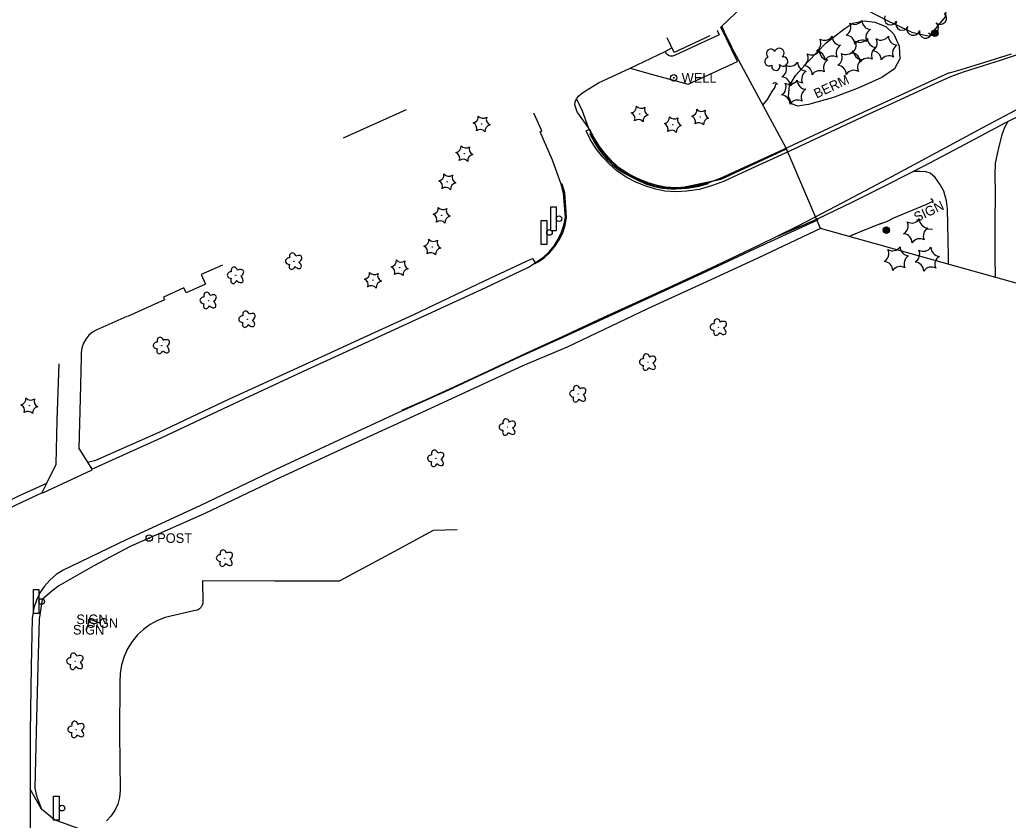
# Model space of a CAD drawing. Extents: x 588843 to 2552415, y 180129 to 269402.
# Drawn here: x 591908 to 592527, y 187182 to 187683 of the extents above; entities that cross this region are included whole.
import ezdxf

# ---------------------------------------------------------------- set-up
doc = ezdxf.new("R2010")
doc.units = 0
for name, color, linetype in [('Default', 7, 'Continuous'), ('E_BLD', 7, 'Continuous'), ('E_LAND_Vegetation', 7, 'Continuous'), ('E_MISCPROP', 7, 'Continuous'), ('E_MISCPROP_Well', 7, 'Continuous'), ('E_RDWY', 7, 'Continuous'), ('E_RDWY_AsphConc', 7, 'Continuous'), ('E_RDWY_C_and_G', 7, 'Continuous'), ('E_RDWY_Gravel', 7, 'Continuous'), ('E_SGN', 7, 'Continuous'), ('Level 11', 7, 'Continuous'), ('Level 14', 7, 'Continuous'), ('Level 15', 7, 'Continuous'), ('Level 17', 7, 'Continuous'), ('Level 18', 7, 'Continuous'), ('Level 19', 7, 'Continuous')]:
    doc.layers.add(name, color=color, linetype=linetype)

# ---------------------------------------------------------------- blocks, each defined once
blk = doc.blocks.new('BSGN')
at = {"layer": 'E_SGN'}
blk.add_text('SIGN', height=12, dxfattribs=at).set_placement((-17.1, -6))
blk = doc.blocks.new('CTRE_2')
at = {"layer": 'E_LAND_Vegetation'}
blk.add_circle((0, 0), 0.223, dxfattribs=at)
for centre, start, end in [((-12, 9), 280.2067, 5.9716), ((-13.8, -5.9), 340.2113, 65.9762), ((1.8, 14.9), 220.2113, 305.9762), ((13.8, 5.9), 160.2113, 245.9762), ((-1.8, -14.9), 40.2113, 125.9762), ((12, -9), 100.2511, 185.9272)]:
    blk.add_arc(centre, 7.87, start, end, dxfattribs=at)
blk = doc.blocks.new('DTRE_2')
at = {"layer": 'E_LAND_Vegetation'}
blk.add_circle((-0.2, 0), 0.183, dxfattribs=at)
for centre, major_axis, ratio in [((-5.9, 0.2), (4.93, -0.12), 0.832022), ((-1.9, 5.3), (1.36, -4.98), 0.782863), ((4.1, 2.7), (-5.27, -2.93), 0.691916), ((-2.5, -5.2), (1.8, 4.86), 0.716896), ((3.5, -3.7), (-5.01, 4.58), 0.560249)]:
    blk.add_ellipse(centre, major_axis=major_axis, ratio=ratio, start_param=1.570796, end_param=4.712389, dxfattribs=at)
blk = doc.blocks.new('POST')
at = {"layer": 'E_MISCPROP'}
for radius in [4, 0.5]:
    blk.add_circle((0, 0), radius, dxfattribs=at)
blk.add_text('POST', height=12, dxfattribs=at).set_placement((10, -6))
blk = doc.blocks.new('SGN')
at = {"layer": 'E_SGN'}
blk.add_lwpolyline([(-3.5, -15), (-10.5, -15), (-10.5, 15), (-3.5, 15)], close=True, dxfattribs=at)
blk.add_circle((0, 0), 3.5, dxfattribs=at)
blk = doc.blocks.new('WELL')
at = {"layer": 'E_MISCPROP_Well'}
for radius in [4, 0.5]:
    blk.add_circle((0, 0), radius, dxfattribs=at)
blk.add_text('WELL', height=12, dxfattribs=at).set_placement((10, -6))

msp = doc.modelspace()

# ---------------------------------------------------------------- linework, layer by layer
at = {"layer": 'Default'}
msp.add_lwpolyline([(592409.33, 187552.38), (592387.7, 187602.85), (592346.9, 187678.64), (592735.79, 188050.05), (592838.09, 187808.48), (592884.47, 187677.08), (592985.3, 187391.41)], close=True, dxfattribs=at)
at = {"layer": 'E_BLD'}
for points in [[(592340, 187673.17), (592317.55, 187662.72), (592313.33, 187671.79)], [(592110.52, 187609.15), (592149.88, 187626.99)], [(592034.65, 187529.58), (592021.35, 187523.63), (592024.07, 187517.68), (592011.94, 187512.19), (592010.56, 187515.24), (591997.65, 187509.44), (591998.31, 187507.77), (591975.17, 187497.39)]]:
    msp.add_lwpolyline(points, dxfattribs=at)
at = {"layer": 'E_RDWY'}
for points in [[(592257.06, 187624.88), (592255.38, 187629.99), (592255.67, 187631.86), (592256.37, 187633.62), (592256.37, 187633.62), (592257.66, 187635.4), (592259.37, 187636.78), (592259.37, 187636.78), (592262.01, 187638.58), (592270.26, 187643.77), (592289.96, 187652.87), (592311.95, 187663.28), (592315.66, 187665.45)], [(591869.77, 187362.57), (591909.07, 187381.02), (591922.04, 187387.17), (591922.17, 187386.88), (591953.05, 187401.34), (591952.9, 187401.65), (591996.28, 187421.39), (592041.94, 187442.82), (592088.18, 187464.27), (592124.36, 187480.94), (592155.55, 187495.29), (592199.68, 187515.58), (592226.4, 187528.16), (592230.51, 187530.93), (592230.64, 187530.58), (592232.02, 187531.35), (592236.09, 187534.16), (592239.76, 187537.48), (592242.97, 187541.25), (592245.67, 187545.4), (592245.67, 187545.4), (592247.79, 187549.82), (592249.32, 187554.47), (592250.25, 187559.28), (592250.25, 187559.28), (592249.06, 187574.71), (592247.46, 187580.3), (592246.81, 187580.16), (592241.51, 187595.26), (592233.66, 187612.95), (592234.71, 187613.54), (592229.73, 187624.68)], [(592257.06, 187624.88), (592263.93, 187615.38), (592265.13, 187612.72), (592264.84, 187611.67), (592267.58, 187606.64), (592270.07, 187602.63), (592272.86, 187598.82), (592275.93, 187595.24), (592275.93, 187595.24), (592278.69, 187592.53), (592281.68, 187590.1), (592284.89, 187587.95), (592284.89, 187587.95), (592289.04, 187585.61), (592289.04, 187585.61), (592295.64, 187582.29), (592295.64, 187582.29), (592300.38, 187580.29), (592305.3, 187578.8), (592310.35, 187577.81), (592315.47, 187577.34), (592315.47, 187577.34), (592318.23, 187577.29), (592318.23, 187577.29), (592318.57, 187577.29), (592318.57, 187577.29), (592325.51, 187577.68), (592332.38, 187578.77), (592339.1, 187580.55), (592339.1, 187580.55), (592318.57, 187577.29), (592317.25, 187577.08), (592318.23, 187577.29), (592346.96, 187583.42), (592387.9, 187602.44)], [(592407.83, 187557.84), (592367.82, 187539.41), (592337.84, 187525.58), (592298.85, 187507.67), (592248.21, 187484.33), (592220.48, 187471.78), (592175.81, 187451.07), (592144.46, 187436.91), (592107.53, 187419.91), (592064.96, 187400.07), (592020.6, 187378.84), (591974.7, 187357.65), (591939.62, 187340.69), (591934.85, 187338.51), (591930.43, 187335.68), (591926.46, 187332.26), (591926.46, 187332.26), (591923.11, 187328.47), (591920.31, 187324.26), (591918.1, 187319.71), (591916.52, 187314.91), (591916.52, 187314.91), (591915.57, 187308.24), (591914.95, 187278.11), (591914.16, 187237.06), (591914.26, 187201.23), (591914.25, 187125.24)], [(592181.61, 187363.66), (592166.74, 187363.31), (592137.04, 187347.26), (592107.82, 187331.55), (592067.28, 187331.62), (592022.26, 187331.77), (592022.31, 187317.84), (592022.03, 187316.5), (592021.4, 187315.29), (592021.4, 187315.29), (592020.37, 187314.22), (592019.08, 187313.49), (592017.62, 187313.18), (592017.62, 187313.18), (591998.72, 187308.77), (591993.95, 187306.89), (591989.45, 187304.42), (591985.29, 187301.41), (591981.55, 187297.91), (591981.55, 187297.91), (591978.12, 187293.76), (591975.27, 187289.19), (591973.04, 187284.3), (591971.47, 187279.15), (591970.59, 187273.84), (591970.42, 187268.46), (591970.42, 187268.46), (591970.42, 187268.46), (591970.22, 187236.46), (591970.62, 187200.48), (591970.25, 187196.13), (591969.14, 187191.92), (591967.31, 187187.97), (591964.81, 187184.4), (591964.81, 187184.4), (591961.96, 187181.51)], [(591947.12, 187175.56), (591929.46, 187182.2), (591921.37, 187188.8), (591914.26, 187201.23)]]:
    msp.add_lwpolyline(points, dxfattribs=at)
at = {"layer": 'E_RDWY_AsphConc'}
for points in [[(592289.96, 187652.87), (592304.02, 187648.86), (592326.29, 187642.81), (592357.39, 187657.01), (592346.9, 187678.64)], [(592344.62, 187676.64), (592345.71, 187673.74), (592317.86, 187660.85), (592316.62, 187660.43), (592315.3, 187660.42), (592314.05, 187660.82), (592314.05, 187660.82), (592312.75, 187661.84), (592311.95, 187663.28), (592311.95, 187663.28)], [(591974.73, 187497.34), (591955.95, 187489.06), (591953.33, 187487.53), (591951.02, 187485.55), (591949.09, 187483.2), (591949.09, 187483.2), (591947.6, 187480.54), (591946.61, 187477.65), (591946.15, 187474.63), (591946.23, 187471.58), (591946.23, 187471.58), (591945.55, 187445.95), (591944.77, 187414.75), (591950.23, 187406.08), (591952.9, 187401.65)], [(591922.04, 187387.17), (591921.93, 187387.51), (591924.6, 187392.86), (591930.49, 187404.85), (591931.22, 187432.47), (591932.39, 187467.77)]]:
    msp.add_lwpolyline(points, dxfattribs=at)
at = {"layer": 'E_RDWY_C_and_G'}
for points in [[(592265.13, 187612.72), (592268.21, 187607.04), (592272.05, 187601.25), (592276.48, 187595.91), (592276.48, 187595.91), (592280.62, 187592), (592285.24, 187588.67), (592285.24, 187588.67), (592289.36, 187586.26), (592289.36, 187586.26), (592295.88, 187582.84), (592295.88, 187582.84), (592300.54, 187580.8), (592305.39, 187579.27), (592310.37, 187578.26), (592315.44, 187577.79), (592315.44, 187577.79), (592321.39, 187577.82), (592327.31, 187578.38), (592333.16, 187579.47), (592338.89, 187581.09), (592338.89, 187581.09), (592346.74, 187583.91), (592387.7, 187602.85)], [(592230.51, 187530.93), (592231.76, 187531.75), (592235.71, 187534.6), (592239.28, 187537.93), (592242.39, 187541.68), (592245.01, 187545.8), (592245.01, 187545.8), (592247.05, 187550.1), (592248.54, 187554.63), (592249.46, 187559.3), (592249.46, 187559.3), (592248.29, 187574.51), (592246.81, 187580.16)]]:
    msp.add_lwpolyline(points, dxfattribs=at)
at = {"layer": 'E_RDWY_Gravel'}
for points in [[(592256.37, 187633.62), (592259.99, 187626.25), (592263.93, 187615.38)], [(592409.72, 187552.57), (592369.95, 187533.86), (592340.59, 187520.21), (592300.92, 187502.07), (592250.61, 187478.2), (592223.21, 187466.68), (592178.07, 187445.82), (592146.82, 187431.42), (592109.77, 187414.38), (592067.81, 187394.98), (592023.17, 187373.83), (591976.95, 187353.23), (591954.16, 187341.1), (591932.21, 187328.67), (591927.73, 187325.25), (591921.74, 187320.04), (591919.8, 187307.8), (591919.07, 187278.25), (591917.91, 187237.19), (591917.13, 187201.97), (591918.27, 187197.21), (591921.37, 187188.8)], [(591950.23, 187406.08), (591955.43, 187407.31), (591994.95, 187424.89), (592038.58, 187445.66), (592086.71, 187467.48), (592123.1, 187484.12), (592154.17, 187498.33), (592198.77, 187519.75), (592225.18, 187532.09), (592228.84, 187533.74), (592230.51, 187530.93)], [(591825.31, 187346.05), (591868.11, 187365.71), (591907.61, 187385.15), (591924.6, 187392.86)]]:
    msp.add_lwpolyline(points, dxfattribs=at)
at = {"layer": 'E_SGN'}
msp.add_lwpolyline([(591949.6, 187301.16), (591951.71, 187307.69), (591958.27, 187305.37)], dxfattribs=at)
at = {"layer": 'Level 11'}
for points in [[(592544.46, 187665.17), (592522.46, 187657.87), (592498.7, 187650.33), (592490.75, 187647.48)], [(592528.74, 187661.72), (592511.95, 187656.49), (592497.22, 187651.9), (592489.88, 187649.84)], [(592490.75, 187647.48), (592480.9, 187643.15), (592456.93, 187632.08), (592434.49, 187621.75), (592415.25, 187612.81), (592387.23, 187599.68), (592365.63, 187589.72), (592348.53, 187581.94), (592341.56, 187579.35), (592333.2, 187576.98), (592325.57, 187575.87), (592318.62, 187575.35), (592311.84, 187575.78), (592306.24, 187577.03), (592300.43, 187578.78), (592293.66, 187581.43), (592287.87, 187584.4), (592281.92, 187588.33), (592277.13, 187592.7), (592272.92, 187597.08), (592268.77, 187602.29), (592265.23, 187607.98), (592262.43, 187613.62), (592264.67, 187614.73)], [(592489.84, 187649.93), (592479.86, 187645.42), (592455.88, 187634.35), (592433.44, 187624.02), (592414.19, 187615.07), (592386.17, 187601.95), (592364.58, 187591.99), (592347.58, 187584.25), (592340.78, 187581.73), (592332.67, 187579.43), (592325.29, 187578.36), (592318.6, 187577.85), (592312.19, 187578.26), (592306.88, 187579.45), (592301.25, 187581.14), (592294.69, 187583.71), (592289.13, 187586.56), (592283.46, 187590.31), (592278.88, 187594.49), (592274.8, 187598.73), (592270.81, 187603.73), (592267.41, 187609.2), (592264.67, 187614.73)], [(592534.73, 187628.16), (592510.85, 187615.49), (592487.11, 187602.82), (592465.13, 187590.83), (592447.95, 187581.7), (592419.11, 187566.36), (592394.69, 187553.63), (592370.11, 187541.53), (592344.15, 187529.31), (592319.41, 187517.8), (592293.54, 187505.91), (592273.03, 187496.46), (592247.02, 187484.38), (592225.04, 187474.31), (592201.03, 187463.16), (592182.36, 187454.38), (592162.62, 187445.34), (592146.89, 187438.44)], [(592538.92, 187625.58), (592525.21, 187618.61), (592496.63, 187603.45), (592474.05, 187591.51), (592451.56, 187579.96), (592428.85, 187568.83), (592407.09, 187558.37), (592382.67, 187547.71)]]:
    msp.add_lwpolyline(points, dxfattribs=at)
at = {"layer": 'Level 14'}
msp.add_line((592479.46, 187551.92), (592475.12, 187551.95), dxfattribs=at)
for centre, radius in [((592480.91, 187674.79), 2.02), ((592480.9, 187674.8), 1.52), ((592480.92, 187674.77), 1.01), ((592480.92, 187674.78), 0.502), ((592450.53, 187551.38), 2.02), ((592450.52, 187551.39), 1.52), ((592450.54, 187551.36), 1.01), ((592450.54, 187551.37), 0.502)]:
    msp.add_circle(centre, radius, dxfattribs=at)
at = {"layer": 'Level 15'}
for centre, radius, start, end in [((592380.73, 187641.65), 1.96, 27.76246, 134.00202), ((592478.13, 187569.27), 1.74, 333.58232, 79.82188)]:
    msp.add_arc(centre, radius, start, end, dxfattribs=at)
at = {"layer": 'Level 17'}
for points in [[(592349.19, 187675.37), (592347.46, 187679.18)], [(592353.66, 187666.08), (592349.19, 187675.37), (592348.76, 187675.17)], [(592518.85, 187521.77), (592518.73, 187535.66), (592518.73, 187555.19), (592518.85, 187574.9), (592518.72, 187586.04), (592519, 187593.29), (592520.65, 187601.14), (592523.13, 187611.33), (592524.73, 187615.97), (592526.67, 187619.35)], [(592489.53, 187529.97), (592489.46, 187535), (592489.13, 187554.96), (592488.79, 187564.78), (592488.17, 187569.86), (592486.46, 187575.74), (592484.09, 187580.23), (592481.17, 187584.32), (592477.89, 187587.08), (592475.23, 187587.96), (592471.7, 187588.13), (592467.36, 187588.08)]]:
    msp.add_lwpolyline(points, dxfattribs=at)
msp.add_lwpolyline([(592417.52, 187634.48), (592401.69, 187630.09), (592394.91, 187629.05), (592391.41, 187630.61), (592389.17, 187635.22), (592389.89, 187642.04), (592393.84, 187648.55), (592401.65, 187656.98), (592412.91, 187668.69), (592423.8, 187677.25), (592429.57, 187680.97), (592436.72, 187682.52), (592443.29, 187681.72), (592450.21, 187679.04), (592455.3, 187674.12), (592458.61, 187666.7), (592458.92, 187658.77), (592455.53, 187652.46), (592447.78, 187647.12), (592433.38, 187640.56)], close=True, dxfattribs=at)
at = {"layer": 'Level 18'}
msp.add_lwpolyline([(592435.42, 187763.18), (592435.41, 187760.41), (592432.52, 187748.89), (592432.4, 187732.13), (592429.74, 187715.7), (592429.35, 187699.82), (592438.15, 187689.44), (592451.53, 187682.43), (592466.55, 187675.46), (592477.56, 187672.94), (592487.62, 187685.01), (592489.73, 187703.19), (592500.66, 187726.62), (592517.88, 187745.27), (592513.54, 187769.98), (592504.12, 187791.18), (592500.83, 187814.28), (592500.02, 187824.88)], dxfattribs=at)
for centre, radius, start, end in [((592453.27, 187683.93), 4, 155.12352, 335.1082), ((592484.3, 187684.3), 4, 230.19649, 50.18116), ((592422.51, 187678.52), 5.72, 300.29283, 26.05774), ((592430.49, 187686), 5.72, 240.29283, 326.05774), ((592440.96, 187682.83), 5.72, 180.29284, 266.05775), ((592443.46, 187672.18), 5.72, 120.29284, 206.05775), ((592460.52, 187680.57), 4, 155.12352, 335.1082), ((592467.38, 187677.42), 4, 167.11034, 347.09502), ((592479.19, 187678.16), 4, 230.19649, 50.18116), ((592403.84, 187668.59), 5.72, 300.29283, 26.05774), ((592411.82, 187676.07), 5.72, 240.29283, 326.05774), ((592422.3, 187672.9), 5.72, 180.29284, 266.05775), ((592425.01, 187667.86), 5.72, 0.29283, 86.05774), ((592433.89, 187674.74), 5.72, 240.29283, 326.05774), ((592444.37, 187671.58), 5.72, 180.29284, 266.05775), ((592439.11, 187668.69), 5.72, 300.29283, 26.05774), ((592447.09, 187676.17), 5.72, 240.29283, 326.05774), ((592457.56, 187673.01), 5.72, 180.29284, 266.05775), ((592475.16, 187675.64), 4, 167.11034, 347.09502), ((592378.19, 187662), 2.78, 26.47606, 234.24905), ((592383.55, 187662.45), 2.97, 303.50517, 164.73905), ((592424.79, 187662.25), 5.72, 120.29284, 206.05775), ((592425.91, 187667.26), 5.72, 300.29283, 26.05774), ((592435.48, 187664.69), 5.72, 60.29284, 146.05775), ((592446.86, 187660.92), 5.72, 120.29284, 206.05775), ((592460.06, 187662.35), 5.72, 120.29284, 206.05775), ((592377.2, 187657.04), 2.78, 103.15307, 304.16412), ((592385.93, 187657.11), 2.97, 221.15599, 104.12926), ((592395.86, 187659.4), 5.72, 300.29283, 26.05774), ((592403.84, 187666.89), 5.72, 240.29283, 326.05774), ((592406.34, 187657.93), 5.72, 0.29283, 86.05774), ((592414.32, 187663.72), 5.72, 180.29284, 266.05775), ((592416.81, 187654.76), 5.72, 60.29284, 146.05775), ((592417.21, 187659.63), 5.72, 300.29283, 26.05774), ((592425.19, 187667.11), 5.72, 240.29283, 326.05774), ((592428.41, 187656.6), 5.72, 0.29283, 86.05774), ((592435.66, 187663.95), 5.72, 180.29284, 266.05775), ((592438.88, 187653.44), 5.72, 60.29284, 146.05775), ((592441.6, 187658.03), 5.72, 0.29283, 86.05774), ((592452.08, 187654.87), 5.72, 60.29284, 146.05775), ((592381.3, 187654.09), 2.61, 165.86122, 23.79383), ((592382.23, 187652.35), 5.72, 300.29283, 26.05774), ((592390.21, 187659.84), 5.72, 240.29283, 326.05774), ((592400.68, 187656.67), 5.72, 180.29284, 266.05775), ((592398.36, 187648.75), 5.72, 0.29283, 86.05774), ((592416.81, 187653.07), 5.72, 120.29284, 206.05775), ((592419.7, 187648.97), 5.72, 0.29283, 86.05774), ((592438.15, 187653.3), 5.72, 120.29284, 206.05775), ((592384.72, 187641.7), 5.72, 0.29283, 86.05774), ((592403.18, 187646.02), 5.72, 120.29284, 206.05775), ((592408.83, 187645.58), 5.72, 60.29284, 146.05775), ((592430.17, 187645.81), 5.72, 60.29284, 146.05775), ((592381.98, 187641.01), 5.72, 300.29283, 26.05774), ((592389.96, 187648.5), 5.72, 240.29283, 326.05774), ((592395.2, 187638.53), 5.72, 60.29284, 146.05775), ((592400.43, 187645.33), 5.72, 180.29284, 266.05775), ((592384.48, 187630.36), 5.72, 0.29283, 86.05774), ((592402.93, 187634.68), 5.72, 120.29284, 206.05775), ((592394.95, 187627.19), 5.72, 60.29284, 146.05775), ((592458.44, 187554.13), 5.72, 300.29283, 26.05774), ((592466.42, 187561.61), 5.72, 240.29283, 326.05774), ((592476.89, 187558.45), 5.72, 180.29284, 266.05775), ((592460.94, 187543.47), 5.72, 0.29283, 86.05774), ((592479.39, 187547.79), 5.72, 120.29284, 206.05775), ((592454.34, 187544.21), 5.72, 240.29283, 326.05774), ((592464.82, 187541.04), 5.72, 180.29284, 266.05775), ((592471.41, 187540.31), 5.72, 60.29284, 146.05775), ((592446.36, 187536.72), 5.72, 300.29283, 26.05774), ((592467.31, 187530.39), 5.72, 120.29284, 206.05775), ((592465.71, 187536.4), 5.72, 300.29283, 26.05774), ((592473.68, 187543.89), 5.72, 240.29283, 326.05774), ((592484.16, 187540.72), 5.72, 180.29284, 266.05775), ((592486.65, 187530.07), 5.72, 120.29284, 206.05775), ((592448.86, 187526.07), 5.72, 0.29283, 86.05774), ((592459.33, 187522.9), 5.72, 60.29284, 146.05775), ((592468.2, 187525.75), 5.72, 0.29283, 86.05774), ((592478.67, 187522.58), 5.72, 60.29284, 146.05775)]:
    msp.add_arc(centre, radius, start, end, dxfattribs=at)
at = {"layer": 'Level 19'}
for points in [[(592373.23, 187629.73), (592376, 187633.28), (592379.09, 187638.26), (592380.8, 187641), (592381.32, 187642.78)], [(592426.95, 187547.46), (592435.41, 187551.02), (592445.35, 187555.02), (592450.85, 187556.91), (592455.23, 187559.17), (592463.87, 187562.59), (592475.84, 187567.75), (592479.23, 187569.44)], [(592452.06, 187557.54), (592455.23, 187559.17), (592463.87, 187562.59), (592475.84, 187567.75), (592479.23, 187569.44)], [(592440.62, 187553.12), (592442.52, 187553.88)], [(592446.33, 187555.36), (592448.27, 187556.02)], [(592426.95, 187547.46), (592431.15, 187549.23)], [(592434.93, 187550.81), (592435.41, 187551.02), (592436.82, 187551.59)]]:
    msp.add_lwpolyline(points, dxfattribs=at)

# ---------------------------------------------------------------- block references
at = {"layer": 'E_LAND_Vegetation', "xscale": 0.5, "yscale": 0.5}
for name, p in [('CTRE_2', (592296.07, 187624.2)), ('CTRE_2', (592196.98, 187617.95)), ('CTRE_2', (592316.79, 187617.51)), ('CTRE_2', (592333.93, 187622.22)), ('CTRE_2', (592186.23, 187599.39)), ('CTRE_2', (592175.51, 187581.68)), ('CTRE_2', (592171.93, 187560.74)), ('CTRE_2', (592166.11, 187540.84)), ('DTRE_2', (592079.58, 187531.93)), ('DTRE_2', (592043.11, 187523.12)), ('CTRE_2', (592145.71, 187527.85)), ('CTRE_2', (592128.93, 187520.09)), ('DTRE_2', (592026, 187507.31)), ('DTRE_2', (592050.35, 187495.59)), ('DTRE_2', (592345.55, 187490.63)), ('DTRE_2', (591996.72, 187479.13)), ('DTRE_2', (592301.28, 187468.74)), ('DTRE_2', (592257.53, 187448.87)), ('CTRE_2', (591913.71, 187441.47)), ('DTRE_2', (592213.38, 187428.03)), ('DTRE_2', (592168.55, 187408.47)), ('DTRE_2', (592036.21, 187345.94)), ('DTRE_2', (591942.5, 187281.38)), ('DTRE_2', (591943.23, 187238.66))]:
    msp.add_blockref(name, p, dxfattribs=at)
at = {"layer": 'E_MISCPROP', "xscale": 0.5, "yscale": 0.5}
msp.add_blockref('POST', (591988.81, 187358.55), dxfattribs=at)
at = {"layer": 'E_MISCPROP_Well', "xscale": 0.5, "yscale": 0.5}
msp.add_blockref('WELL', (592317.34, 187646.83), dxfattribs=at)
at = {"layer": 'E_SGN', "xscale": 0.5, "yscale": 0.5}
for name, p in [('SGN', (592245.52, 187558.59)), ('SGN', (592239.52, 187549.99)), ('SGN', (591921.48, 187318.82)), ('BSGN', (591951.71, 187307.69)), ('BSGN', (591958.27, 187305.37)), ('BSGN', (591949.6, 187301.16)), ('SGN', (591934.12, 187189.44))]:
    msp.add_blockref(name, p, dxfattribs=at)

# ---------------------------------------------------------------- texts
at = {"layer": 'Level 14'}
msp.add_text('SIGN', height=6, rotation=25.08151, dxfattribs=at).set_placement((592469.49, 187556.37))
at = {"layer": 'Level 17'}
msp.add_text('BERM', height=6, rotation=25.08151, dxfattribs=at).set_placement((592406.82, 187633.78))

doc.saveas('drawing.dxf')
